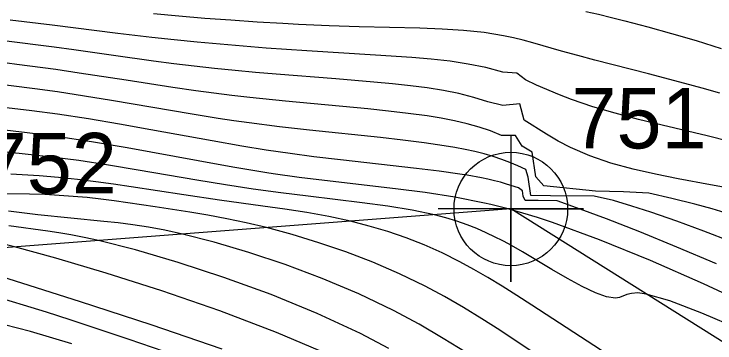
# Model space of a CAD drawing. Extents: x 2602990 to 2605851, y 618069 to 619180.
# Drawn here: x 2603908.43 to 2603937.35, y 618493.75 to 618507.33 of the extents above; entities that cross this region are included whole.
import ezdxf

# ---------------------------------------------------------------- set-up
doc = ezdxf.new("R2010")
doc.units = 0
for name, color, linetype in [('DTM Contours Major', 7, 'Continuous'), ('DTM Contours Minor', 7, 'Continuous'), ('Exist DTM Breakline', 7, 'Continuous'), ('Exist DTM Breakline Cogo Number', 7, 'Continuous'), ('Exist DTM Breakline Cogo Point CELL', 7, 'Continuous'), ('Exist DTM Crownline', 7, 'Continuous'), ('Exist DTM QL2 LIDAR Elevation Point', 7, 'Continuous'), ('Exist Roads EOP', 7, 'Continuous')]:
    doc.layers.add(name, color=color, linetype=linetype)

# ---------------------------------------------------------------- blocks, each defined once
blk = doc.blocks.new('EXIST DTM BREAKLINE COGO POINT')
at = {"layer": 'Exist DTM Breakline Cogo Point CELL'}
blk.add_lwpolyline([(0, 0.06), (0, -0.06), (0, 0), (0.06, 0), (-0.06, 0)], dxfattribs=at)
blk.add_circle((0, 0), 0.04688, dxfattribs=at)

msp = doc.modelspace()

# ---------------------------------------------------------------- linework, layer by layer
at = {"layer": 'DTM Contours Major'}
for points in [[(2603937.947, 618502.064), (2603937.028, 618502.297), (2603935.166, 618502.739), (2603934.198, 618502.975), (2603933.237, 618503.228), (2603932.306, 618503.502), (2603931.428, 618503.802), (2603930.93, 618503.997), (2603929.987, 618504.397), (2603929.536, 618504.606), (2603929.176, 618504.89), (2603928.592, 618504.93), (2603927.897, 618505.117), (2603927.171, 618505.263), (2603926.416, 618505.375), (2603925.637, 618505.461), (2603924.836, 618505.529), (2603923.335, 618505.629), (2603920.509, 618505.805), (2603918.836, 618505.923), (2603917.885, 618505.998), (2603916.931, 618506.079), (2603915.981, 618506.167), (2603915.04, 618506.262), (2603914.116, 618506.362), (2603912.714, 618506.529), (2603909.993, 618506.87), (2603908.266, 618507.077)], [(2603923.889, 618493.524), (2603922.723, 618494.139), (2603920.938, 618494.967), (2603919.03, 618495.745), (2603917.087, 618496.455), (2603915.194, 618497.076), (2603913.438, 618497.591), (2603911.905, 618497.979), (2603911.314, 618498.108), (2603910.775, 618498.212), (2603910.278, 618498.297), (2603909.815, 618498.368), (2603908.21, 618498.583)]]:
    msp.add_lwpolyline(points, dxfattribs=at)
at = {"layer": 'DTM Contours Minor'}
for points in [[(2603932.016, 618507.436), (2603932.539, 618507.316), (2603933.077, 618507.186), (2603933.635, 618507.046), (2603934.575, 618506.799), (2603935.559, 618506.525), (2603936.573, 618506.228), (2603937.6, 618505.907)], [(2603937.549, 618504.054), (2603936.826, 618504.263), (2603936.098, 618504.463), (2603934.61, 618504.853), (2603932.396, 618505.421), (2603931.693, 618505.609), (2603931.015, 618505.799), (2603929.833, 618506.143), (2603929.44, 618506.249), (2603929.04, 618506.346), (2603928.629, 618506.432), (2603927.824, 618506.558), (2603926.974, 618506.644), (2603926.087, 618506.702), (2603925.172, 618506.738), (2603922.672, 618506.801), (2603921.428, 618506.842), (2603920.16, 618506.898), (2603919.513, 618506.932), (2603918.453, 618506.994), (2603917.378, 618507.067), (2603916.3, 618507.148), (2603915.233, 618507.236), (2603914.187, 618507.33)], [(2603938.008, 618500.121), (2603937.165, 618500.278), (2603935.828, 618500.524), (2603934.899, 618500.711), (2603933.968, 618500.926), (2603933.057, 618501.176), (2603932.189, 618501.469), (2603931.385, 618501.812), (2603930.873, 618502.082), (2603930.39, 618502.37), (2603929.471, 618502.951), (2603929.296, 618503.618), (2603928.601, 618503.548), (2603927.983, 618503.698), (2603927.399, 618503.888), (2603926.785, 618504.043), (2603926.143, 618504.171), (2603925.473, 618504.276), (2603924.779, 618504.366), (2603924.04, 618504.447), (2603923.278, 618504.519), (2603921.704, 618504.649), (2603919.24, 618504.842), (2603918.396, 618504.915), (2603917.549, 618504.994), (2603916.703, 618505.079), (2603915.858, 618505.171), (2603915.016, 618505.272), (2603914.185, 618505.38), (2603912.534, 618505.612), (2603910.895, 618505.847), (2603910.078, 618505.959), (2603908.001, 618506.226)], [(2603937.946, 618499.073), (2603937.234, 618499.284), (2603936.511, 618499.48), (2603935.568, 618499.712), (2603934.623, 618499.931), (2603933.568, 618499.991), (2603932.415, 618500.02), (2603930.29, 618500.238), (2603929.952, 618500.604), (2603929.805, 618501.628), (2603929.395, 618501.871), (2603929.123, 618502.316), (2603928.542, 618502.313), (2603928.089, 618502.499), (2603927.614, 618502.66), (2603927.117, 618502.799), (2603926.595, 618502.919), (2603926.049, 618503.025), (2603925.476, 618503.118), (2603924.693, 618503.226), (2603923.872, 618503.323), (2603923.02, 618503.411), (2603919.626, 618503.727), (2603918.155, 618503.879), (2603917.416, 618503.963), (2603916.673, 618504.055), (2603915.925, 618504.154), (2603914.973, 618504.292), (2603913.051, 618504.591), (2603911.12, 618504.892), (2603910.157, 618505.032), (2603908.537, 618505.246), (2603907.73, 618505.351)], [(2603938.037, 618497.921), (2603936.894, 618498.364), (2603935.776, 618498.774), (2603934.7, 618499.144), (2603933.914, 618499.396), (2603933.165, 618499.627), (2603932.361, 618499.806), (2603930.557, 618499.824), (2603929.745, 618499.841), (2603929.638, 618500.599), (2603929.549, 618500.911), (2603929.218, 618501.058), (2603928.887, 618501.197), (2603928.549, 618501.327), (2603928.197, 618501.445), (2603927.829, 618501.552), (2603927.445, 618501.648), (2603927.041, 618501.736), (2603926.617, 618501.817), (2603926.17, 618501.892), (2603925.351, 618502.011), (2603924.472, 618502.12), (2603923.548, 618502.224), (2603920.624, 618502.531), (2603919.38, 618502.675), (2603918.129, 618502.836), (2603917.496, 618502.924), (2603916.855, 618503.02), (2603915.779, 618503.192), (2603912.453, 618503.76), (2603911.334, 618503.942), (2603910.219, 618504.109), (2603909.284, 618504.235), (2603907.433, 618504.468)], [(2603937.405, 618497.022), (2603935.78, 618497.71), (2603934.251, 618498.335), (2603932.873, 618498.874), (2603931.782, 618499.278), (2603930.835, 618499.614), (2603930.055, 618499.631), (2603929.513, 618499.636), (2603929.433, 618499.815), (2603929.403, 618500.023), (2603929.244, 618500.159), (2603928.753, 618500.311), (2603928.504, 618500.381), (2603928.247, 618500.446), (2603927.982, 618500.507), (2603927.709, 618500.564), (2603927.127, 618500.669), (2603926.816, 618500.719), (2603925.962, 618500.838), (2603925.026, 618500.953), (2603921.894, 618501.306), (2603920.799, 618501.439), (2603919.82, 618501.57), (2603918.833, 618501.714), (2603917.825, 618501.876), (2603916.603, 618502.088), (2603914.071, 618502.553), (2603912.784, 618502.785), (2603911.497, 618503.002), (2603910.221, 618503.194), (2603909.157, 618503.333), (2603908.109, 618503.454)], [(2603939.066, 618495.172), (2603936.869, 618496.19), (2603934.687, 618497.151), (2603932.587, 618498.011), (2603930.639, 618498.727), (2603930.02, 618498.931), (2603929.422, 618499.114), (2603928.755, 618499.301), (2603928.098, 618499.465), (2603927.837, 618499.524), (2603926.616, 618499.767), (2603925.396, 618499.959), (2603924.172, 618500.117), (2603921.702, 618500.394), (2603920.187, 618500.579), (2603919.123, 618500.73), (2603918.853, 618500.772), (2603917.456, 618501.005), (2603916.02, 618501.265), (2603913.088, 618501.805), (2603911.622, 618502.056), (2603910.174, 618502.274), (2603908.973, 618502.426), (2603907.799, 618502.554)], [(2603938.363, 618494.315), (2603936.808, 618494.986), (2603935.491, 618495.491), (2603934.513, 618495.771), (2603934.159, 618495.813), (2603933.9, 618495.796), (2603933.707, 618495.744), (2603933.405, 618495.621), (2603933.238, 618495.594), (2603932.879, 618495.652), (2603932.416, 618495.824), (2603931.871, 618496.085), (2603931.265, 618496.414), (2603930.62, 618496.786), (2603929.409, 618497.505), (2603928.854, 618497.822), (2603928.571, 618497.975), (2603928.285, 618498.123), (2603927.911, 618498.302), (2603927.525, 618498.471), (2603927.121, 618498.63), (2603926.697, 618498.778), (2603926.248, 618498.914), (2603925.771, 618499.039), (2603924.854, 618499.231), (2603923.856, 618499.394), (2603922.796, 618499.538), (2603920.563, 618499.803), (2603919.43, 618499.942), (2603918.292, 618500.097), (2603917.152, 618500.271), (2603915.966, 618500.468), (2603913.549, 618500.887), (2603912.326, 618501.091), (2603911.098, 618501.278), (2603909.868, 618501.439), (2603908.639, 618501.568), (2603907.42, 618501.674)], [(2603932.943, 618493.263), (2603929.797, 618495.313), (2603929.177, 618495.712), (2603928.573, 618496.091), (2603927.982, 618496.45), (2603927.399, 618496.788), (2603926.82, 618497.102), (2603926.085, 618497.467), (2603925.347, 618497.794), (2603924.604, 618498.087), (2603923.851, 618498.346), (2603923.086, 618498.575), (2603922.304, 618498.774), (2603921.415, 618498.965), (2603920.51, 618499.129), (2603919.599, 618499.273), (2603918.689, 618499.402), (2603916.911, 618499.645), (2603915.43, 618499.863), (2603913.258, 618500.195), (2603912.533, 618500.3), (2603911.795, 618500.4), (2603911.04, 618500.492), (2603910.265, 618500.573), (2603909.469, 618500.643), (2603908.299, 618500.718)], [(2603930.757, 618492.752), (2603928.466, 618494.276), (2603927.726, 618494.752), (2603926.97, 618495.218), (2603926.194, 618495.668), (2603925.391, 618496.098), (2603924.329, 618496.61), (2603923.233, 618497.08), (2603922.12, 618497.506), (2603921.005, 618497.888), (2603919.906, 618498.222), (2603918.838, 618498.509), (2603918.007, 618498.705), (2603917.205, 618498.874), (2603916.429, 618499.02), (2603915.679, 618499.148), (2603914.244, 618499.372), (2603913.119, 618499.54), (2603912.564, 618499.617), (2603912.008, 618499.687), (2603911.445, 618499.749), (2603910.871, 618499.802), (2603910.293, 618499.842), (2603909.694, 618499.872), (2603909.069, 618499.892), (2603907.912, 618499.907)], [(2603927.079, 618493.351), (2603926.138, 618493.941), (2603925.143, 618494.525), (2603924.085, 618495.093), (2603922.647, 618495.78), (2603921.143, 618496.415), (2603919.617, 618496.988), (2603918.116, 618497.49), (2603916.686, 618497.912), (2603915.371, 618498.244), (2603914.647, 618498.399), (2603913.971, 618498.523), (2603913.334, 618498.622), (2603912.724, 618498.702), (2603912.132, 618498.769), (2603909.404, 618499.045), (2603908.193, 618499.185)], [(2603921.405, 618493.275), (2603919.261, 618494.186), (2603916.923, 618495.07), (2603914.53, 618495.896), (2603912.224, 618496.633), (2603910.147, 618497.249), (2603908.439, 618497.714), (2603907.651, 618497.909)], [(2603917.016, 618493.498), (2603914.091, 618494.504), (2603911.17, 618495.453), (2603906.357, 618496.977)], [(2603914.618, 618493.399), (2603913.176, 618493.894), (2603910.749, 618494.703), (2603909.764, 618495.022), (2603908.818, 618495.316), (2603907.909, 618495.581)], [(2603910.805, 618493.716), (2603909.107, 618494.218), (2603907.489, 618494.633)]]:
    msp.add_lwpolyline(points, dxfattribs=at)
at = {"layer": 'Exist DTM Breakline'}
msp.add_lwpolyline([(2603998.996, 618483.937), (2603979.631, 618486.613), (2603947.348, 618487.712), (2603928.925, 618499.28), (2603904.591, 618497.42), (2603872.295, 618515.458), (2603843.562, 618526.895), (2603827.778, 618528.853)], dxfattribs=at)
for points in [[(2603647.352, 618520.802), (2603704.337, 618541.966), (2603758.983, 618562.663), (2603811.118, 618582.434), (2603865.604, 618602.567), (2603913.966, 618621.231), (2603963.574, 618640.143), (2603974.725, 618636.355), (2603978.77, 618630.138), (2603971.844, 618627.992), (2603956.88, 618621.982), (2603923.969, 618609.772), (2603877.426, 618591.796), (2603827.273, 618571.857), (2603776.875, 618552.809), (2603720.479, 618530.104), (2603675.109, 618514.176), (2603657.355, 618505.354), (2603640.368, 618498.804), (2603619.191, 618491.366), (2603591.676, 618480.386)], [(2603960.322, 618464.794), (2603943.561, 618466.423), (2603912.844, 618480.137), (2603886.997, 618484.874), (2603860.931, 618491.465), (2603840.136, 618511.727)]]:
    msp.add_spline(points, degree=3, dxfattribs=at)
at = {"layer": 'Exist DTM Crownline'}
msp.add_spline([(2603233.488, 618380.754), (2603285.185, 618400.095), (2603335.457, 618418.629), (2603390.812, 618439.069), (2603440.087, 618457.325), (2603493.996, 618477.231), (2603542.655, 618495.301), (2603600.808, 618516.867), (2603653.659, 618536.362), (2603706.222, 618555.742), (2603764.811, 618577.593), (2603823.52, 618599.847), (2603878.564, 618620.56), (2603937.951, 618643.078), (2603997.369, 618665.789), (2604036.209, 618680.665), (2604055.311, 618688.017)], degree=3, dxfattribs=at)
at = {"layer": 'Exist DTM QL2 LIDAR Elevation Point'}
for p, q in [((2603910, 618500), (2603910, 618500)), ((2603920, 618500), (2603920, 618500)), ((2603930, 618500), (2603930, 618500))]:
    msp.add_line(p, q, dxfattribs=at)
at = {"layer": 'Exist Roads EOP'}
for points in [[(2603230.17, 618389.98), (2603282.929, 618409.597), (2603332.773, 618427.868), (2603388.167, 618448.413), (2603437.203, 618466.721), (2603490.778, 618486.527), (2603539.039, 618504.558), (2603597.451, 618526.156), (2603651.053, 618545.972), (2603705.208, 618566.084), (2603762.02, 618587.183), (2603820.334, 618609.162), (2603876.341, 618629.99), (2603934.909, 618652.28), (2603996.409, 618675.568), (2604033.216, 618689.957), (2604052.01, 618697.199)], [(2604034.633, 618668.486), (2603984.89, 618650.123), (2603936.767, 618631.654), (2603888.195, 618613.335), (2603837.766, 618594.258), (2603782.918, 618573.705), (2603731.939, 618554.39), (2603671.126, 618532.171), (2603621.822, 618514.106), (2603561.545, 618491.877), (2603506.421, 618471.293), (2603452.163, 618451.33), (2603398.364, 618431.316), (2603341.431, 618410.355), (2603281.65, 618388.199), (2603223.033, 618366.475), (2603185.717, 618352.612)]]:
    msp.add_spline(points, degree=3, dxfattribs=at)

# ---------------------------------------------------------------- block references
at = {"layer": 'Exist DTM Breakline Cogo Point CELL', "xscale": 50, "yscale": 50}
msp.add_blockref('EXIST DTM BREAKLINE COGO POINT', (2603928.925, 618499.28), dxfattribs=at)

# ---------------------------------------------------------------- texts
at = {"layer": 'Exist DTM Breakline Cogo Number'}
for s, p in [('751', (2603931.425, 618501.78)), ('752', (2603907.091, 618499.92))]:
    msp.add_text(s, height=2.5, dxfattribs=at).set_placement(p)

doc.saveas('drawing.dxf')
